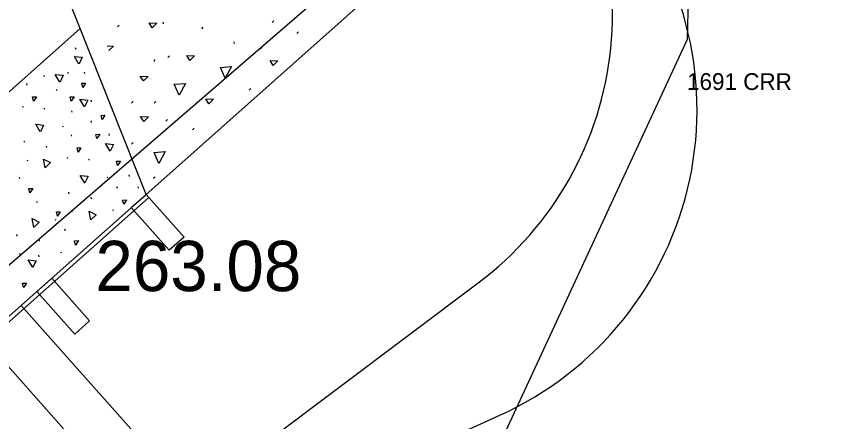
# Model space of a CAD drawing. Extents: x 49683 to 58852, y 49525 to 54803.
# Drawn here: x 55275.05 to 55323.71, y 53013.85 to 53038.02 of the extents above; entities that cross this region are included whole.
import ezdxf

# ---------------------------------------------------------------- set-up
doc = ezdxf.new("R2010")
doc.units = 0
for name, color, linetype in [('Level 10', 7, 'Continuous'), ('Level 11', 7, 'Continuous'), ('Level 15', 7, 'Continuous'), ('Level 18', 7, 'Continuous'), ('Level 20', 7, 'Continuous'), ('Level 27', 7, 'Continuous'), ('Level 32', 7, 'Continuous'), ('Level 60', 7, 'Continuous'), ('Level 8', 7, 'Continuous')]:
    doc.layers.add(name, color=color, linetype=linetype)

msp = doc.modelspace()

# ---------------------------------------------------------------- linework, layer by layer
at = {"layer": 'Level 10'}
for p, q in [((55316.999, 53106.72), (55315.028, 53036.631)), ((55315.028, 53036.631), (55294.018, 52991.301))]:
    msp.add_line(p, q, dxfattribs=at)
at = {"layer": 'Level 11'}
msp.add_line((55223.521, 52979.087), (55416.975, 53146.156), dxfattribs=at)
at = {"layer": 'Level 15'}
for p, q in [((55282.788, 53027.404), (55265.526, 53070.929)), ((55282.788, 53027.404), (55298.696, 53041.543)), ((55281.171, 53037.488), (55281.076, 53037.389)), ((55283.826, 53037.569), (55283.803, 53037.667)), ((55290.389, 53037.75), (55290.294, 53037.652)), ((55255.003, 53016.086), (55278.865, 53037.296)), ((55286.173, 53037.38), (55286.078, 53037.282)), ((55291.86, 53037.1), (55291.765, 53037.001)), ((55288.064, 53036.403), (55288.04, 53036.5)), ((55289.689, 53036.168), (55289.594, 53036.07)), ((55284.182, 53035.664), (55284.087, 53035.565)), ((55283.284, 53035.33), (55283.314, 53035.452)), ((55289.029, 53033.723), (55288.934, 53033.625)), ((55282.01, 53032.947), (55281.915, 53032.849)), ((55283.367, 53032.947), (55283.272, 53032.849)), ((55284.065, 53031.86), (55283.97, 53031.762)), ((55285.655, 53031.356), (55285.56, 53031.257)), ((55282.01, 53030.502), (55281.915, 53030.404)), ((55283.329, 53028.445), (55283.234, 53028.347)), ((55270.857, 53016.799), (55282.788, 53027.404)), ((55275.342, 53020.785), (55285.8, 53009.019)), ((55273.099, 53018.792), (55283.337, 53007.275))]:
    msp.add_line(p, q, dxfattribs=at)
for points in [[(55283.43, 53037.611), (55283.155, 53037.342), (55282.966, 53037.632), (55283.43, 53037.611)], [(55280.462, 53036.259), (55280.841, 53036.242)], [(55280.841, 53036.242), (55280.573, 53035.979)], [(55285.677, 53035.667), (55285.402, 53035.398), (55285.212, 53035.688), (55285.677, 53035.667)], [(55287.881, 53035.035), (55287.507, 53034.327), (55287.215, 53034.98), (55287.868, 53035.035)], [(55290.644, 53035.364), (55290.369, 53035.095), (55290.179, 53035.386), (55290.644, 53035.364)], [(55282.901, 53034.436), (55282.626, 53034.167), (55282.437, 53034.458), (55282.901, 53034.436)], [(55285.128, 53034.026), (55284.753, 53033.318), (55284.462, 53033.971), (55285.114, 53034.026)], [(55286.805, 53033.075), (55286.53, 53032.806), (55286.34, 53033.096), (55286.805, 53033.075)], [(55282.927, 53032.027), (55282.652, 53031.758), (55282.462, 53032.048), (55282.927, 53032.027)], [(55283.927, 53029.96), (55283.552, 53029.252), (55283.261, 53029.904), (55283.913, 53029.96)]]:
    msp.add_lwpolyline(points, dxfattribs=at)
at = {"layer": 'Level 18'}
for p, q in [((55284.924, 53008.881), (55302.585, 53022.13)), ((55286.747, 53006.498), (55303.859, 53014.229))]:
    msp.add_line(p, q, dxfattribs=at)
for centre, start in [((55290.582, 53038.128), 306.8773), ((55295.625, 53032.455), 294.3117)]:
    msp.add_arc(centre, 20, start, 41.6334, dxfattribs=at)
at = {"layer": 'Level 20'}
msp.add_line((54189.74, 52069.191), (55278.865, 53037.296), dxfattribs=at)
at = {"layer": 'Level 27'}
for p, q in [((54196.384, 52061.717), (55282.788, 53027.404)), ((55281.904, 53026.618), (55282.788, 53027.404)), ((55282.788, 53027.404), (55285.046, 53024.862)), ((54196.55, 52061.53), (55282.954, 53027.217)), ((55284.163, 53024.077), (55281.904, 53026.618)), ((55285.046, 53024.862), (55284.163, 53024.077)), ((55276.279, 53021.618), (55277.162, 53022.403)), ((55277.162, 53022.403), (55279.421, 53019.861)), ((55278.537, 53019.076), (55276.279, 53021.618)), ((55279.421, 53019.861), (55278.537, 53019.076))]:
    msp.add_line(p, q, dxfattribs=at)
at = {"layer": 'Level 8'}
for p, q in [((55278.61, 53036.046), (55278.586, 53036.134)), ((55278.165, 53034.609), (55278.141, 53034.697)), ((55279.136, 53034.609), (55279.112, 53034.697)), ((55276.729, 53034.407), (55276.705, 53034.494)), ((55275.701, 53033.92), (55275.677, 53034.008)), ((55277.477, 53033.577), (55277.453, 53033.665)), ((55275.407, 53032.642), (55275.47, 53032.623)), ((55279.534, 53032.929), (55279.51, 53033.017)), ((55276.692, 53032.545), (55276.752, 53032.487)), ((55278.387, 53032.302), (55278.364, 53032.389)), ((55279.534, 53031.694), (55279.51, 53031.782)), ((55277.789, 53031.47), (55277.853, 53031.45)), ((55278.356, 53030.874), (55278.332, 53030.962)), ((55280.612, 53030.925), (55280.588, 53031.013)), ((55275.549, 53030.491), (55275.525, 53030.579)), ((55276.879, 53030.191), (55276.856, 53030.279)), ((55275.674, 53029.442), (55275.738, 53029.422)), ((55278.061, 53029.596), (55278.125, 53029.577)), ((55279.347, 53029.499), (55279.407, 53029.44)), ((55275.253, 53028.724), (55275.253, 53028.724)), ((55275.124, 53028.618), (55275.124, 53028.618)), ((55275.255, 53028.347), (55275.231, 53028.435)), ((55280.444, 53028.424), (55280.508, 53028.404)), ((55281.805, 53028.476), (55281.782, 53028.564)), ((55281.075, 53027.763), (55281.051, 53027.851)), ((55282.331, 53027.768), (55282.307, 53027.855)), ((55278.204, 53027.445), (55278.18, 53027.533)), ((55279.534, 53027.145), (55279.51, 53027.233)), ((55276.246, 53026.972), (55276.306, 53026.913)), ((55278.329, 53026.396), (55278.392, 53026.376)), ((55280.781, 53026.485), (55280.844, 53026.466)), ((55277.343, 53025.897), (55277.407, 53025.877)), ((55277.778, 53025.572), (55277.778, 53025.572)), ((55277.908, 53025.677), (55277.908, 53025.677)), ((55277.975, 53025.236), (55277.951, 53025.324)), ((55275.103, 53024.918), (55275.079, 53025.006)), ((55276.433, 53024.618), (55276.41, 53024.706)), ((55275.228, 53023.869), (55275.292, 53023.849)), ((55277.68, 53023.958), (55277.744, 53023.938)), ((55276.41, 53023.686), (55276.386, 53023.774))]:
    msp.add_line(p, q, dxfattribs=at)
for points in [[(55278.786, 53035.178), (55278.509, 53035.634), (55278.982, 53035.578), (55278.791, 53035.186)], [(55277.654, 53034.105), (55277.376, 53034.561), (55277.849, 53034.505), (55277.658, 53034.113)], [(55279.006, 53033.786), (55278.946, 53034.036), (55279.177, 53034.045), (55279.006, 53033.786)], [(55276.076, 53032.968), (55276.015, 53033.218), (55276.247, 53033.227), (55276.076, 53032.968)], [(55278.319, 53032.968), (55278.259, 53033.218), (55278.49, 53033.227), (55278.319, 53032.968)], [(55279.11, 53032.627), (55278.833, 53033.083), (55279.306, 53033.028), (55279.114, 53032.635)], [(55280.159, 53031.864), (55280.099, 53032.113), (55280.33, 53032.122), (55280.159, 53031.864)], [(55276.482, 53031.128), (55276.205, 53031.584), (55276.678, 53031.528), (55276.486, 53031.136)], [(55279.856, 53030.73), (55279.796, 53030.979), (55280.027, 53030.989), (55279.856, 53030.73)], [(55278.73, 53029.922), (55278.67, 53030.172), (55278.901, 53030.181), (55278.73, 53029.922)], [(55280.647, 53029.976), (55280.37, 53030.432), (55280.843, 53030.376), (55280.652, 53029.984)], [(55276.773, 53028.988), (55276.669, 53029.511), (55277.094, 53029.297), (55276.78, 53028.993)], [(55281.09, 53029.131), (55281.029, 53029.38), (55281.261, 53029.39), (55281.09, 53029.131)], [(55279.136, 53028.082), (55278.859, 53028.538), (55279.332, 53028.482), (55279.141, 53028.09)], [(55275.865, 53027.496), (55275.805, 53027.746), (55276.036, 53027.755), (55275.865, 53027.496)], [(55281.45, 53026.811), (55281.389, 53027.061), (55281.621, 53027.07), (55281.45, 53026.811)], [(55277.502, 53026.109), (55277.442, 53026.359), (55277.673, 53026.368), (55277.502, 53026.109)], [(55279.492, 53025.877), (55279.388, 53026.4), (55279.813, 53026.186), (55279.499, 53025.883)], [(55276.099, 53025.435), (55275.995, 53025.959), (55276.42, 53025.744), (55276.106, 53025.441)], [(55278.585, 53024.385), (55278.525, 53024.635), (55278.756, 53024.644), (55278.585, 53024.385)], [(55276.035, 53023.048), (55275.758, 53023.504), (55276.231, 53023.448), (55276.04, 53023.056)], [(55275.484, 53021.858), (55275.424, 53022.107), (55275.655, 53022.117), (55275.484, 53021.858)]]:
    msp.add_lwpolyline(points, dxfattribs=at)

# ---------------------------------------------------------------- texts
at = {"layer": 'Level 32'}
msp.add_text('263.08', height=3, dxfattribs=at).set_placement((55279.766, 53021.634))
at = {"layer": 'Level 60'}
msp.add_text('1691 CRR', height=1, dxfattribs=at).set_placement((55315.028, 53033.631))

doc.saveas('drawing.dxf')
